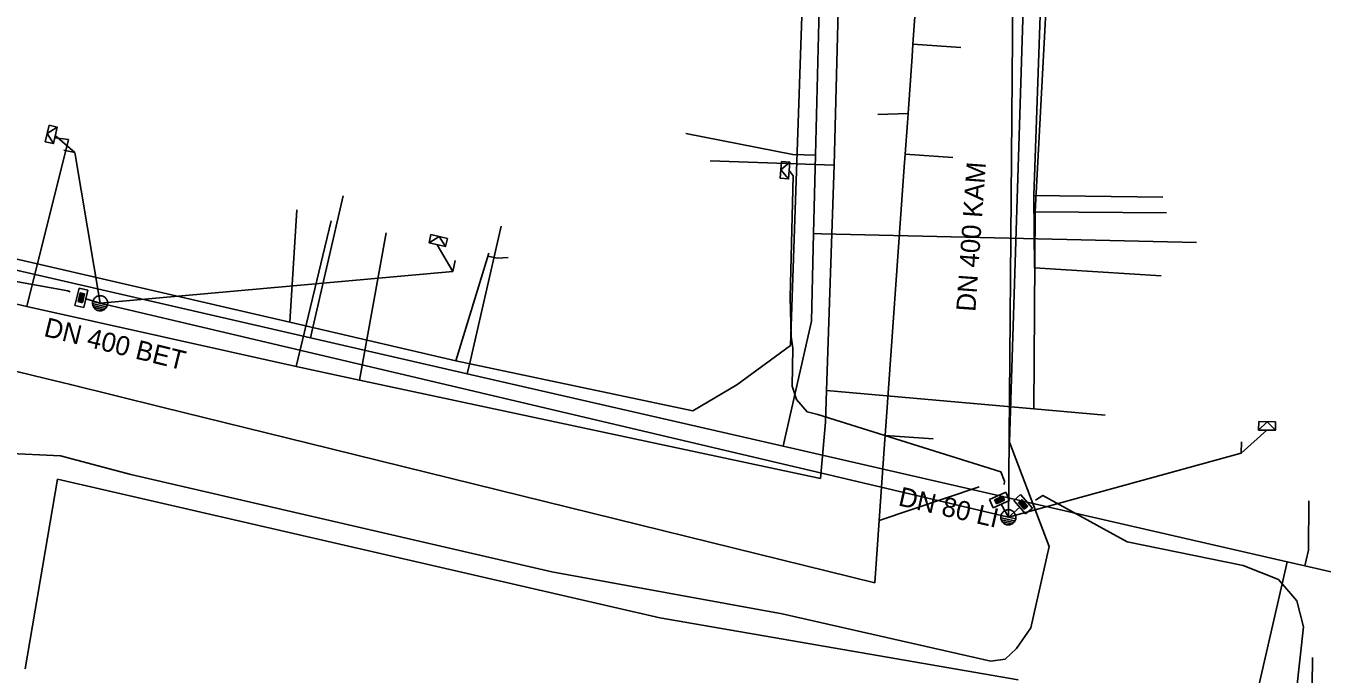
# Model space of a CAD drawing. Extents: x -596024 to -594475, y -1163820 to -1161957.
# Drawn here: x -595840.9 to -595786.8, y -1163066.3 to -1163039.3 of the extents above; entities that cross this region are included whole.
import ezdxf

# ---------------------------------------------------------------- set-up
doc = ezdxf.new("R2010")
doc.units = 0
for name, color, linetype in [('13', 7, 'Continuous'), ('31', 7, 'Continuous'), ('Vrstva 12', 7, 'Continuous'), ('Vrstva 13', 7, 'Continuous'), ('Vrstva 15', 7, 'Continuous'), ('Vrstva 16', 7, 'Continuous'), ('Vrstva 25', 7, 'Continuous'), ('Vrstva 28', 7, 'Continuous'), ('Vrstva 42', 7, 'Continuous'), ('Vrstva 43', 7, 'Continuous'), ('Vrstva 51', 7, 'Continuous'), ('Vrstva 55', 7, 'Continuous'), ('Vrstva 9', 7, 'Continuous')]:
    doc.layers.add(name, color=color, linetype=linetype)

# ---------------------------------------------------------------- blocks, each defined once
blk = doc.blocks.new('NN630')
at = {"layer": '31'}
for points in [[(-0.003, -0.7), (-0.703, 0)], [(-0.703, -0.7), (-0.703, 0), (0.697, 0), (0.697, -0.7)], [(-0.003, -0.7), (0.697, 0)], [(-0.703, -0.7), (0.697, -0.7)]]:
    blk.add_lwpolyline(points, dxfattribs=at)
blk = doc.blocks.new('NN510')
at = {"layer": '13'}
blk.add_lwpolyline([(0.001, 0.002), (0.001, 0.939)], dxfattribs=at)
blk = doc.blocks.new('NN440')
at = {"layer": '13'}
for points in [[(-0.631, 0), (0.629, 0)], [(0.631, -0.004), (0.627, 0.062), (0.617, 0.127), (0.6, 0.191), (0.577, 0.252), (0.547, 0.311), (0.511, 0.366), (0.469, 0.417), (0.423, 0.464), (0.371, 0.505), (0.316, 0.542), (0.257, 0.571), (0.196, 0.595), (0.132, 0.612), (0.067, 0.622), (0.001, 0.626), (-0.065, 0.622), (-0.13, 0.612), (-0.194, 0.595), (-0.255, 0.571), (-0.314, 0.542), (-0.369, 0.505), (-0.42, 0.464), (-0.467, 0.417), (-0.509, 0.366), (-0.544, 0.311), (-0.574, 0.252), (-0.598, 0.191), (-0.615, 0.127), (-0.626, 0.062), (-0.629, -0.004), (-0.626, -0.07), (-0.615, -0.135), (-0.598, -0.199), (-0.574, -0.26), (-0.544, -0.319), (-0.509, -0.374), (-0.467, -0.426), (-0.42, -0.472), (-0.369, -0.514), (-0.314, -0.55), (-0.255, -0.58), (-0.194, -0.603), (-0.13, -0.62), (-0.065, -0.631), (0.001, -0.634), (0.067, -0.631), (0.132, -0.62), (0.196, -0.603), (0.257, -0.58), (0.316, -0.55), (0.371, -0.514), (0.423, -0.472), (0.469, -0.426), (0.511, -0.374), (0.547, -0.319), (0.577, -0.26), (0.6, -0.199), (0.617, -0.135), (0.627, -0.07), (0.631, -0.004)], [(-0.601, -0.177), (0.57, -0.177)], [(-0.513, -0.325), (0.501, -0.325)], [(-0.375, -0.473), (0.353, -0.473)]]:
    blk.add_lwpolyline(points, dxfattribs=at)
blk = doc.blocks.new('NN620')
at = {"layer": 'Vrstva 28'}
for points in [[(0.752, 0.004), (-0.748, 0.004)], [(-0.748, 0.004), (-0.748, -0.746)], [(0.752, -0.746), (0.752, 0.004)], [(-0.748, -0.746), (0.752, -0.746)], [(0.368, -0.18), (-0.376, -0.18)], [(-0.376, -0.18), (-0.376, -0.558)], [(-0.376, -0.558), (0.368, -0.558)], [(0.321, -0.227), (-0.329, -0.227)], [(-0.329, -0.227), (-0.329, -0.51)], [(-0.329, -0.51), (0.321, -0.51)], [(0.274, -0.274), (-0.281, -0.274)], [(-0.281, -0.274), (-0.281, -0.463)], [(-0.281, -0.463), (0.274, -0.463)], [(0.227, -0.321), (-0.234, -0.321)], [(-0.234, -0.321), (-0.234, -0.416)], [(-0.234, -0.416), (0.227, -0.416)], [(-0.193, -0.369), (0.185, -0.369)], [(0.227, -0.416), (0.227, -0.321)], [(0.274, -0.463), (0.274, -0.274)], [(0.321, -0.51), (0.321, -0.227)], [(0.368, -0.558), (0.368, -0.18)]]:
    blk.add_lwpolyline(points, dxfattribs=at)

msp = doc.modelspace()

# ---------------------------------------------------------------- linework, layer by layer
at = {"layer": 'Vrstva 13'}
msp.add_line((-595809.241, -1163056.558), (-595809.306, -1163056.805), dxfattribs=at)
for points in [[(-595806.635, -1162983.978), (-595806.541, -1162984.987), (-595806.844, -1162997.811), (-595807.252, -1163015.074), (-595807.294, -1163016.84), (-595807.341, -1163018.943), (-595807.361, -1163020.108), (-595807.62, -1163030.62), (-595807.663, -1163032.431), (-595807.757, -1163036.42), (-595807.82, -1163039.12), (-595807.951, -1163044.676), (-595808.029, -1163047.947), (-595808.115, -1163051.598), (-595809.241, -1163056.558)], [(-595934.394, -1163028.316), (-595933.765, -1163028.276), (-595913.41, -1163032.941), (-595910.846, -1163033.529), (-595859.759, -1163045.24), (-595854.329, -1163046.485), (-595847.51, -1163048.048), (-595843.648, -1163048.933), (-595829.006, -1163052.29), (-595822.473, -1163053.787), (-595809.306, -1163056.805)], [(-595807.951, -1163044.676), (-595808.426, -1163044.665), (-595808.899, -1163044.654), (-595813.361, -1163043.783)], [(-595829.006, -1163052.29), (-595828.951, -1163052.047), (-595827.649, -1163046.372)], [(-595822.473, -1163053.787), (-595822.344, -1163053.221), (-595821.063, -1163047.635)], [(-595808.029, -1163047.947), (-595807.701, -1163047.952), (-595792.073, -1163048.326)], [(-595809.306, -1163056.805), (-595788.28, -1163061.624), (-595787.549, -1163061.792), (-595774.082, -1163064.879), (-595773.45, -1163065.037)], [(-595787.549, -1163061.792), (-595787.494, -1163061.55), (-595787.401, -1163061.146), (-595787.386, -1163059.082)], [(-595788.28, -1163061.624), (-595788.339, -1163061.881), (-595791.073, -1163073.813), (-595791.314, -1163074.865)]]:
    msp.add_lwpolyline(points, dxfattribs=at)
at = {"layer": 'Vrstva 16'}
for points in [[(-595805.65, -1162986.36), (-595805.61, -1162989.38), (-595805.63, -1162989.55), (-595806.19, -1163016.16), (-595806.54, -1163023.81), (-595806.82, -1163031.68), (-595807.18, -1163045.1), (-595807.49, -1163054.49), (-595807.54, -1163055.81), (-595807.75, -1163058.15)], [(-595797.58, -1163012.61), (-595797.74, -1163017.44), (-595798.11, -1163028.35), (-595798.22, -1163029.75), (-595798.34, -1163038.45), (-595798.8, -1163047.04), (-595798.85, -1163055.25), (-595807.49, -1163054.49)], [(-595917.44, -1163031.52), (-595903.99, -1163033.79), (-595891.32, -1163037.65), (-595885.26, -1163039.69), (-595883.84, -1163039.7), (-595859.01, -1163046.73), (-595851.18, -1163048.58), (-595840.84, -1163050.98), (-595829.61, -1163053.48), (-595826.96, -1163054.06), (-595807.75, -1163058.15)], [(-595840.84, -1163050.98), (-595839.1, -1163044.03), (-595839.67, -1163043.96)], [(-595807.18, -1163045.1), (-595812.34, -1163044.92)], [(-595798.8, -1163047.04), (-595793.32, -1163047.08)], [(-595829.61, -1163053.48), (-595828.15, -1163047.42)], [(-595826.96, -1163054.06), (-595825.86, -1163047.92)], [(-595798.85, -1163055.25), (-595795.87, -1163055.51)]]:
    msp.add_lwpolyline(points, dxfattribs=at)
at = {"layer": 'Vrstva 25'}
for p, q in [((-595808.297, -1163032.181), (-595808.991, -1163052.616)), ((-595798.54, -1163037.703), (-595798.849, -1163046.355)), ((-595798.849, -1163046.355), (-595793.473, -1163046.434)), ((-595798.849, -1163046.355), (-595798.828, -1163049.38)), ((-595829.871, -1163051.643), (-595829.579, -1163046.962)), ((-595829.871, -1163051.643), (-595846.851, -1163047.715)), ((-595822.946, -1163053.245), (-595821.58, -1163048.761)), ((-595821.614, -1163048.892), (-595821.217, -1163048.979)), ((-595821.217, -1163048.979), (-595820.773, -1163048.951)), ((-595798.828, -1163049.38), (-595793.534, -1163049.708)), ((-595822.946, -1163053.245), (-595829.871, -1163051.643)), ((-595808.991, -1163052.616), (-595811.234, -1163054.254)), ((-595813.065, -1163055.327), (-595822.946, -1163053.245)), ((-595811.234, -1163054.254), (-595813.065, -1163055.327))]:
    msp.add_line(p, q, dxfattribs=at)
at = {"layer": 'Vrstva 42'}
for points in [[(-595800.085, -1163058.41), (-595800.07, -1163058.27), (-595800.22, -1163057.88), (-595807.85, -1163055.48), (-595808.3, -1163055.37), (-595808.75, -1163054.86), (-595808.93, -1163054.3), (-595808.9, -1163052.72), (-595808.97, -1163052.23), (-595809.01, -1163050.61), (-595808.9, -1163046.11), (-595808.88, -1163045.54), (-595809.05, -1163045.32)], [(-595839.036, -1163050.377), (-595839.126, -1163050.337), (-595852.497, -1163047.928), (-595853.244, -1163047.42), (-595853.412, -1163046.688), (-595853.164, -1163045.725)], [(-595798.777, -1163059.052), (-595798.475, -1163058.861), (-595794.96, -1163060.79), (-595790.121, -1163061.78), (-595788.65, -1163062.369), (-595787.88, -1163063.252), (-595787.609, -1163064.339), (-595787.903, -1163066.989)]]:
    msp.add_lwpolyline(points, dxfattribs=at)
at = {"layer": 'Vrstva 51'}
for points in [[(-595798.693, -1162993.822), (-595798.752, -1162995.701), (-595799.6, -1163023.09), (-595799.91, -1163059.77)], [(-595837.78, -1163050.85), (-595838.841, -1163044.575), (-595839.649, -1163043.858)], [(-595837.78, -1163050.85), (-595823.077, -1163049.522), (-595823.724, -1163048.41)], [(-595837.78, -1163050.85), (-595838.382, -1163050.668)], [(-595799.91, -1163059.77), (-595834.23, -1163051.686), (-595837.78, -1163050.85)], [(-595799.911, -1163059.77), (-595790.2, -1163057.097), (-595789.129, -1163056.141)], [(-595799.911, -1163059.77), (-595800.206, -1163059.221)], [(-595799.911, -1163059.77), (-595799.438, -1163059.346)]]:
    msp.add_lwpolyline(points, dxfattribs=at)
at = {"layer": 'Vrstva 55'}
msp.add_line((-595839.556, -1163058.185), (-595840.909, -1163066.084), dxfattribs=at)
for points in [[(-595797.46, -1163006.77), (-595798.03, -1163016.07), (-595798.79, -1163016.09), (-595798.94, -1163018.65), (-595797.94, -1163018.83), (-595798.24, -1163026.62), (-595798.97, -1163026.56), (-595799.19, -1163035.49), (-595799.87, -1163056.64), (-595798.21, -1163060.99), (-595798.971, -1163064.383), (-595799.566, -1163065.238), (-595800.049, -1163065.684), (-595800.644, -1163065.759), (-595809.346, -1163063.788), (-595818.941, -1163062.04), (-595836.494, -1163057.986), (-595839.433, -1163057.21), (-595841.775, -1163057.094), (-595863.976, -1163051.404), (-595888.9, -1163044.67)], [(-595799.496, -1163066.55), (-595814.438, -1163063.953), (-595839.556, -1163058.185)]]:
    msp.add_lwpolyline(points, dxfattribs=at)
at = {"layer": 'Vrstva 9'}
for p, q in [((-595803.889, -1163040.05), (-595801.894, -1163040.193)), ((-595804.094, -1163042.94), (-595805.36, -1163042.99)), ((-595804.215, -1163044.645), (-595802.22, -1163044.784)), ((-595805.045, -1163056.362), (-595803.05, -1163056.503)), ((-595805.296, -1163059.905), (-595801.13, -1163058.5))]:
    msp.add_line(p, q, dxfattribs=at)
for points in [[(-595802.68, -1163022.99), (-595802.782, -1163024.428), (-595802.825, -1163025.016), (-595802.835, -1163025.145), (-595802.854, -1163025.408), (-595803.095, -1163028.845), (-595803.102, -1163028.949), (-595803.35, -1163032.445), (-595803.395, -1163033.081), (-595803.417, -1163033.384), (-595803.469, -1163034.114), (-595803.733, -1163037.852), (-595803.752, -1163038.127), (-595803.889, -1163040.05), (-595803.926, -1163040.57), (-595804.094, -1163042.94), (-595804.122, -1163043.331), (-595804.215, -1163044.645), (-595804.252, -1163045.168), (-595805.045, -1163056.362), (-595805.07, -1163056.72), (-595805.296, -1163059.905), (-595805.48, -1163062.5)], [(-595805.48, -1163062.5), (-595822.169, -1163058.391), (-595829.112, -1163056.682), (-595835.209, -1163055.18), (-595839.016, -1163054.243), (-595840.064, -1163053.985), (-595841.191, -1163053.708), (-595852.27, -1163050.98)], [(-595788.02, -1163095), (-595787.45, -1163084.45), (-595787.23, -1163065.61)]]:
    msp.add_lwpolyline(points, dxfattribs=at)

# ---------------------------------------------------------------- block references
at = {"layer": 'Vrstva 43'}
for name, p, xscale, yscale, rotation in [('NN630', (-595839.649, -1163043.858), 0.5, 0.49999999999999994, -103.00000000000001), ('NN510', (-595838.84, -1163044.575), 0.5, 0.5, 77), ('NN630', (-595809.05, -1163045.32), 0.5, 0.5000000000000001, -94.00000000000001), ('NN630', (-595823.724, -1163048.409), 0.5, 0.49999999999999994, 167), ('NN510', (-595823.077, -1163049.522), 0.5, 0.5, -13.000000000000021), ('NN620', (-595838.382, -1163050.668), 0.5, 0.49999999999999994, -103.00000000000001), ('NN440', (-595837.78, -1163050.85), 0.49999999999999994, 0.5000000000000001, -14.000000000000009), ('NN630', (-595789.129, -1163056.14), 0.5, 0.5, 179), ('NN510', (-595790.2, -1163057.097), 0.5, 0.5, -1.0000000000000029), ('NN620', (-595800.206, -1163059.221), 0.5, 0.5000000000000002, -156.00000000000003), ('NN620', (-595799.438, -1163059.346), 0.5, 0.5000000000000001, 131), ('NN440', (-595799.911, -1163059.77), 0.5, 0.5, -13.000000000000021)]:
    msp.add_blockref(name, p, dxfattribs=dict(at, xscale=xscale, yscale=yscale, rotation=rotation))

# ---------------------------------------------------------------- texts
at = {"layer": 'Vrstva 12'}
for s, rotation, p in [('DN 400 KAM', 85.9403, (-595801.288, -1163051.22)), ('DN 400 BET', 346.1663, (-595840.166, -1163052.21))]:
    msp.add_text(s, height=0.8, rotation=rotation, dxfattribs=at).set_placement(p)
at = {"layer": 'Vrstva 15'}
msp.add_text('DN 80 LI', height=0.8, rotation=347.0978, dxfattribs=at).set_placement((-595804.538, -1163059.269))

doc.saveas('drawing.dxf')
